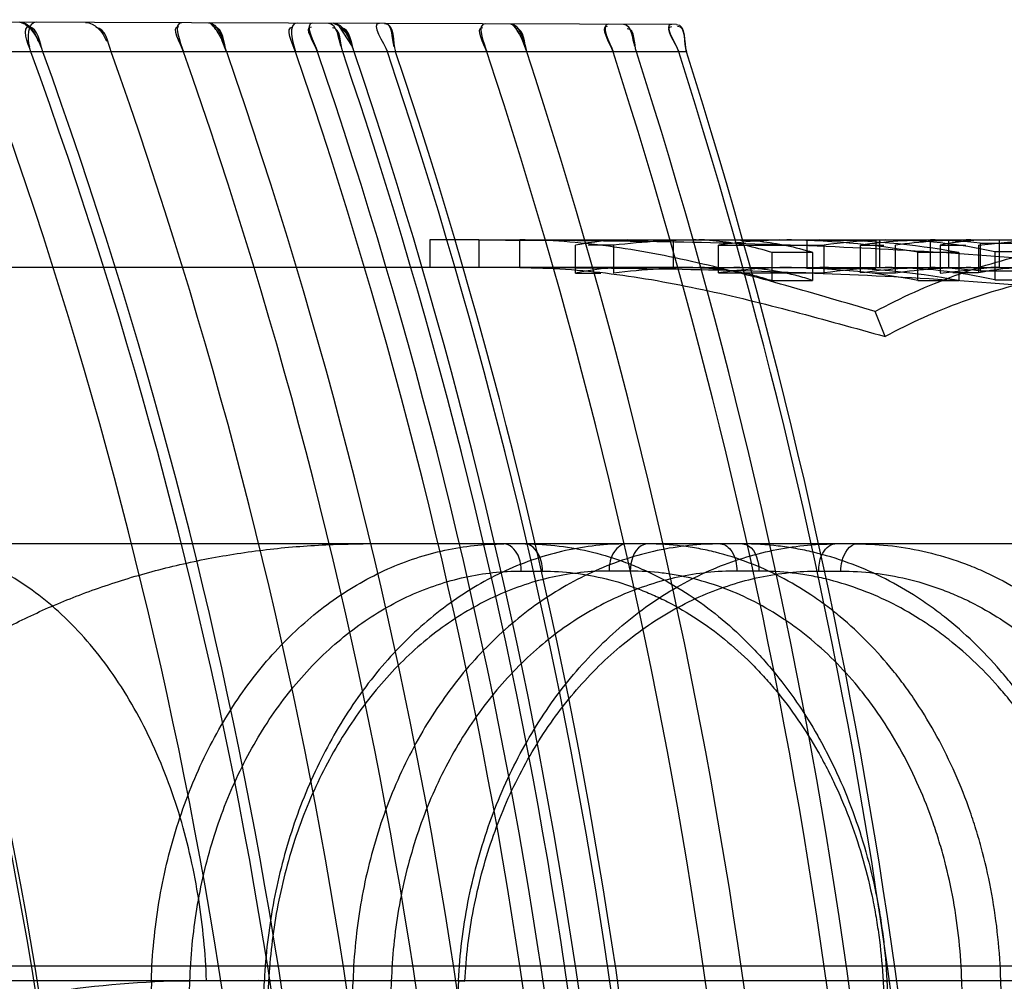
# Model space of a CAD drawing. Header units: millimetres. Extents: x 0 to 297, y 0 to 210.
# Tile 278 of 405: x 147.6075 to 147.6609, y 158.7827 to 158.8349. Entities that reach past the tile are written whole.
import ezdxf

# ---------------------------------------------------------------- set-up
doc = ezdxf.new("R2010")
doc.units = ezdxf.units.MM
doc.header["$LTSCALE"] = 16.335
doc.layers.add('INTFCLR_1', color=7, linetype='CONTINUOUS')
doc.layers.add('INTFCLR_144815', color=7, linetype='CONTINUOUS')

msp = doc.modelspace()

# ---------------------------------------------------------------- linework, layer by layer
at = {"layer": 'INTFCLR_1', "color": 9, "linetype": 'Continuous'}
for p, q in [((147.6431150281, 158.8346792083), (147.5697483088, 158.8349353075)), ((147.6436569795, 158.8331826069), (147.5691251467, 158.8331826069))]:
    msp.add_line(p, q, dxfattribs=at)
at = {"layer": 'INTFCLR_1', "color": 7, "linetype": 'Continuous'}
for p, q in [((147.6077709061, 158.8346772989), (147.6074707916, 158.8348036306)), ((147.624487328, 158.8347442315), (147.6247580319, 158.8346226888)), ((147.6247579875, 158.8346227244), (147.624487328, 158.8347442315)), ((147.6247580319, 158.8346226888), (147.6254980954, 158.8334839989)), ((147.6184460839, 158.8337907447), (147.6186914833, 158.8331826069)), ((147.6186914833, 158.8331826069), (147.6184463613, 158.8337901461)), ((147.6349910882, 158.8331826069), (147.6347683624, 158.833768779)), ((147.6347686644, 158.8337680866), (147.6349910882, 158.8331826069))]:
    msp.add_line(p, q, dxfattribs=at)
for points in [[(147.6177008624, 158.8347679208), (147.6177283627, 158.8347649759), (147.6177578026, 158.8347562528), (147.6177891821, 158.8347416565), (147.6178227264, 158.8347210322), (147.6178582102, 158.8346943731), (147.6178949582, 158.8346620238), (147.617932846, 158.8346243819), (147.617971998, 158.8345814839), (147.6180121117, 158.8345332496), (147.6180537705, 158.8344790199), (147.618096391, 158.8344196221), (147.6181379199, 158.8343576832), (147.6181777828, 158.8342947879), (147.618216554, 158.8342307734), (147.6182539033, 158.8341660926), (147.6182897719, 158.834101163), (147.6183242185, 158.8340365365), (147.6183570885, 158.8339727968), (147.6183883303, 158.8339103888), (147.6184179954, 158.8338496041), (147.6184460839, 158.8337907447)], [(147.6182609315, 158.8341535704), (147.6182248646, 158.8342165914), (147.6181874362, 158.8342791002), (147.6181485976, 158.8343412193), (147.618107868, 158.8344028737), (147.6180657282, 158.8344626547), (147.6180235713, 158.8345187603), (147.6179812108, 158.8345708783), (147.6179388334, 158.8346181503), (147.6178983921, 158.8346587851), (147.6178605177, 158.8346924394), (147.6178245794, 158.8347197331), (147.6177906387, 158.8347408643), (147.6177587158, 158.8347559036)], [(147.6340921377, 158.8347107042), (147.6341172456, 158.8347078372), (147.6341441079, 158.834699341), (147.6341727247, 158.8346851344), (147.6342033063, 158.8346650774), (147.6342356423, 158.8346391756), (147.6342691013, 158.8346077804), (147.6343035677, 158.8345712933), (147.6343391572, 158.8345297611), (147.634375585, 158.8344831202), (147.6344133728, 158.8344307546), (147.634451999, 158.8343734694), (147.6344896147, 158.8343137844), (147.634525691, 158.8342532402), (147.6345607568, 158.8341916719), (147.6345945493, 158.8341294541), (147.6346270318, 158.8340669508), (147.634658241, 158.8340047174), (147.6346880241, 158.8339433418), (147.6347163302, 158.8338832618), (147.6347432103, 158.8338247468), (147.6347686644, 158.8337680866)], [(147.6345683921, 158.8341778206), (147.6345346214, 158.8342378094), (147.6344995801, 158.8342974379), (147.6344628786, 158.8343565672), (147.6344249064, 158.8344139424), (147.6343867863, 158.8344680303), (147.6343482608, 158.8345185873), (147.6343095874, 158.8345646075), (147.6342726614, 158.8346041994), (147.6342380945, 158.8346369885), (147.634205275, 158.8346636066), (147.6341742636, 158.8346842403), (147.6341450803, 158.8346989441), (147.634117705, 158.8347077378)]]:
    msp.add_lwpolyline(points, dxfattribs=at)
at = {"layer": 'INTFCLR_1', "color": 6, "linetype": 'Continuous'}
for centre, radius, start, end in [((147.3552065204, 158.7414782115), 0.256366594, 359.2634397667, 20.9595063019), ((147.3551016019, 158.7414781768), 0.2566559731, 359.2642780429, 20.9347710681), ((147.3560442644, 158.7414782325), 0.265563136, 359.2889439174, 20.2013567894), ((147.3561487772, 158.7414782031), 0.2680899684, 359.2956524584, 20.0027825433), ((147.3553112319, 158.7414782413), 0.2694879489, 359.2992983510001, 19.894613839), ((147.3552063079, 158.7414782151), 0.2730791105, 359.3085189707, 19.6221788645), ((147.3559434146, 158.7414792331), 0.2760825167, 359.3158305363, 19.3998935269), ((147.3554189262, 158.7414787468), 0.2787867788, 359.3225670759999, 19.2043971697), ((147.3560440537, 158.7414782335), 0.2817306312, 359.3297505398, 18.9960965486), ((147.3558363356, 158.7414785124), 0.2830597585, 359.3328413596, 18.9034484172), ((147.3555216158, 158.7414784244), 0.2846455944, 359.3365762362, 18.7941893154), ((147.3553110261, 158.7414782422), 0.2854332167, 359.3384435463, 18.7404322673), ((147.355730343, 158.7414783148), 0.2867464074, 359.3414588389, 18.6514187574), ((147.3556254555, 158.7414782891), 0.2872692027, 359.3426624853, 18.6162324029), ((147.3559426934, 158.7414787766), 0.2916678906, 359.3524804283, 18.3253128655), ((147.3554183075, 158.7414786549), 0.2942287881, 359.3581402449, 18.1602453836), ((147.3558359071, 158.7414784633), 0.2982805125, 359.3668962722, 17.9051785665), ((147.3555212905, 158.7414783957), 0.2997857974, 359.3700882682, 17.81226521), ((147.3557301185, 158.741478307), 0.3017811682, 359.3742702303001, 17.6906031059), ((147.3556252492, 158.7414782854), 0.302277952, 359.3753027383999, 17.6605754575)]:
    msp.add_arc(centre, radius, start, end, dxfattribs=at)
at = {"layer": 'INTFCLR_1', "color": 7, "linetype": 'Continuous'}
for points in [[(147.6074707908, 158.8348036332), (147.6079402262, 158.8348022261), (147.6082891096, 158.8342315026), (147.6084484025, 158.8337899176)], [(147.6077710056, 158.8346772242), (147.6081570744, 158.8343922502), (147.6084260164, 158.8339446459), (147.6085910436, 158.8334940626)], [(147.6087161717, 158.8331826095), (147.6085403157, 158.8336686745), (147.6084570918, 158.8345261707), (147.6079401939, 158.8345251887)], [(147.6087161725, 158.8331826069), (147.6085416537, 158.8336599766), (147.6083687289, 158.8342053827), (147.6079589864, 158.8345061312)], [(147.6177008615, 158.8347679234), (147.6182170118, 158.8347660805), (147.618406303, 158.8339779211), (147.6185759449, 158.8334904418)], [(147.6186914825, 158.8331826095), (147.618529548, 158.8336475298), (147.6185261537, 158.8345071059), (147.6180338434, 158.8345050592)], [(147.6244873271, 158.8347442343), (147.6250277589, 158.8347425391), (147.6253273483, 158.8339904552), (147.6255005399, 158.8334785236)], [(147.6256116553, 158.8331826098), (147.6254540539, 158.8336472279), (147.6254010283, 158.8344774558), (147.6249104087, 158.8344766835)], [(147.6256116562, 158.8331826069), (147.6254551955, 158.8336388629), (147.6253076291, 158.8341605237), (147.6249278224, 158.834457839)], [(147.6340921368, 158.8347107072), (147.6345805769, 158.8347088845), (147.6347341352, 158.8339433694), (147.6348862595, 158.8334792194)], [(147.6349910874, 158.8331826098), (147.6348448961, 158.8336282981), (147.6348635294, 158.8344587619), (147.6343944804, 158.8344570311)]]:
    msp.add_open_spline(points, degree=3, dxfattribs=at)
at = {"layer": 'INTFCLR_1', "color": 6, "linetype": 'Continuous'}
for points in [[(147.6083604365, 158.8348005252), (147.6078945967, 158.8348021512), (147.6078202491, 158.83389363), (147.6079795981, 158.8334558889)], [(147.6110210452, 158.8347912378), (147.611531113, 158.8347894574), (147.6119890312, 158.8342501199), (147.6121603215, 158.8337696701)], [(147.608066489, 158.8331826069), (147.6079076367, 158.8336189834), (147.6075273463, 158.8345753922), (147.607991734, 158.8345737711)], [(147.6124270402, 158.8331826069), (147.6122524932, 158.8336721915), (147.6121180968, 158.8345016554), (147.611598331, 158.8345034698)], [(147.6163508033, 158.8331826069), (147.616195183, 158.8336245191), (147.6156348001, 158.8345678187), (147.6161033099, 158.8345661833)], [(147.6162640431, 158.8347729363), (147.6157331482, 158.8347747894), (147.6161744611, 158.8336833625), (147.6163508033, 158.8331826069)], [(147.622431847, 158.8331826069), (147.6222836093, 158.8336132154), (147.6218248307, 158.834541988), (147.6222802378, 158.8345403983)], [(147.6225248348, 158.8347510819), (147.622001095, 158.8347529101), (147.6222613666, 158.8336778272), (147.622431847, 158.8331826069)], [(147.6236294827, 158.8331826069), (147.6234777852, 158.833625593), (147.6228353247, 158.8345506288), (147.6233035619, 158.8345489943)], [(147.6233709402, 158.8347481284), (147.6228420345, 158.8347499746), (147.6234581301, 158.8336829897), (147.6236294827, 158.8331826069)], [(147.6242111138, 158.8347451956), (147.6246848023, 158.8347435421), (147.6247278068, 158.8339400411), (147.6248804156, 158.833491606)], [(147.6249904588, 158.8331826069), (147.6248375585, 158.8336318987), (147.624906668, 158.8344906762), (147.6244320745, 158.8344923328)], [(147.6269928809, 158.8347354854), (147.6264562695, 158.8347373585), (147.6272457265, 158.8336910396), (147.6274173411, 158.8331826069)], [(147.6272694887, 158.8347345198), (147.6278234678, 158.8347325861), (147.6276873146, 158.8337076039), (147.6278641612, 158.8331826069)], [(147.6272694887, 158.8347345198), (147.627724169, 158.8347329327), (147.627622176, 158.8338954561), (147.6277673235, 158.8334645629)], [(147.6328190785, 158.8331826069), (147.632677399, 158.8336103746), (147.6321440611, 158.8345172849), (147.6325946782, 158.834515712)], [(147.6327404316, 158.8347154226), (147.6322288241, 158.8347172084), (147.6326582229, 158.8336682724), (147.6328190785, 158.8331826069)], [(147.6396696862, 158.8331826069), (147.6395230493, 158.8336364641), (147.6388983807, 158.8345845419), (147.6393753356, 158.834582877)], [(147.6394345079, 158.8346920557), (147.638925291, 158.8346938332), (147.6395131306, 158.8336671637), (147.6396696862, 158.8331826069)], [(147.6402272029, 158.8346892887), (147.6406786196, 158.834687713), (147.640698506, 158.8339096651), (147.6408365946, 158.8334798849)], [(147.6409365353, 158.8331826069), (147.6407978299, 158.8336143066), (147.6408822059, 158.8344430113), (147.6404287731, 158.834444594)], [(147.6428536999, 158.8346801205), (147.6423381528, 158.8346819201), (147.6430837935, 158.8336737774), (147.6432404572, 158.8331826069)], [(147.6432404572, 158.8331826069), (147.6430942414, 158.8336410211), (147.6423727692, 158.8345750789), (147.6428539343, 158.8345733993)], [(147.6431150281, 158.8346792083), (147.6436455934, 158.8346773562), (147.643496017, 158.83368817), (147.6436569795, 158.8331826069)], [(147.6436569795, 158.8331826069), (147.6435081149, 158.833650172), (147.6436637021, 158.8345711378), (147.6431730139, 158.8345728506)]]:
    msp.add_open_spline(points, degree=3, dxfattribs=at)
at = {"layer": 'INTFCLR_144815', "color": 6, "linetype": 'Continuous'}
for p, q in [((147.6297297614, 158.8229782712), (147.6297297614, 158.8214782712)), ((147.6323849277, 158.8229782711), (147.6297297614, 158.8229782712)), ((147.6376265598, 158.821177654), (147.6376265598, 158.8226885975)), ((147.6396967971, 158.82268868), (147.6383166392, 158.82268868)), ((147.6396967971, 158.8226887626), (147.6396967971, 158.8211778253)), ((147.6429245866, 158.8229782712), (147.6429245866, 158.8214782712)), ((147.6453968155, 158.8211860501), (147.6453968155, 158.8226966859)), ((147.6453968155, 158.8226934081), (147.6511326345, 158.8226934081)), ((147.6501865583, 158.8229535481), (147.6509685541, 158.8229755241)), ((147.6539374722, 158.8229541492), (147.6501865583, 158.8229541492)), ((147.6501865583, 158.8229535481), (147.6501865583, 158.8214526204)), ((147.6511326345, 158.8211826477), (147.6511326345, 158.8226934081)), ((147.6530967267, 158.8211852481), (147.6530967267, 158.8226959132)), ((147.6530967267, 158.8226940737), (147.6543656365, 158.8226940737)), ((147.6539374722, 158.8229541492), (147.6539374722, 158.821453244)), ((147.6541378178, 158.8229782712), (147.6541378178, 158.8214782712)), ((147.6550000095, 158.8211833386), (147.6550000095, 158.8226940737)), ((147.6568795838, 158.8229749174), (147.6568795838, 158.8214747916)), ((147.6606304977, 158.8229746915), (147.6568795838, 158.8229746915)), ((147.6574264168, 158.8226965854), (147.6574264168, 158.8211859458)), ((147.6574264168, 158.8226965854), (147.6588138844, 158.8226965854)), ((147.6578887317, 158.8229782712), (147.6578887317, 158.8214782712)), ((147.6595077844, 158.8226997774), (147.6621825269, 158.8229782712)), ((147.6595077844, 158.8226997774), (147.6595077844, 158.8211892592)), ((147.659595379, 158.8227994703), (147.659595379, 158.8212927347)), ((147.659595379, 158.8227994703), (147.663346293, 158.8227994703)), ((147.6601702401, 158.8229782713), (147.6606304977, 158.8229744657)), ((147.6606304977, 158.8229746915), (147.6606304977, 158.8214745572)), ((147.6505006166, 158.8223038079), (147.6482893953, 158.8223038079)), ((147.6482893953, 158.8222976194), (147.6482893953, 158.8207716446)), ((147.6505006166, 158.8223038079), (147.6505006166, 158.8207780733)), ((147.6562215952, 158.8207759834), (147.6562215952, 158.8223017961)), ((147.6584328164, 158.8223017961), (147.6562215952, 158.8223017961)), ((147.6584328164, 158.8223017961), (147.6584328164, 158.8207759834)), ((147.6661400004, 158.8223391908), (147.6604041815, 158.8223391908)), ((147.6604041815, 158.8223344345), (147.6604041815, 158.820809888)), ((147.6440040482, 158.8214782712), (147.6446357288, 158.8214782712)), ((147.6493502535, 158.8214782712), (147.6508944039, 158.8214782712)), ((147.6501865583, 158.821453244), (147.6539374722, 158.821453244)), ((147.6513596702, 158.8214782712), (147.6505775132, 158.8214668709)), ((147.6568795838, 158.8214745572), (147.6606304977, 158.8214745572)), ((147.6571592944, 158.8214782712), (147.6590885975, 158.8214782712)), ((147.6574264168, 158.8211826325), (147.6601178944, 158.8214782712)), ((147.6601178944, 158.8214782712), (147.6601702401, 158.8214782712)), ((147.6606304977, 158.8214743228), (147.6601702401, 158.8214782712)), ((147.6376265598, 158.8211777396), (147.6390067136, 158.8211777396)), ((147.6511326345, 158.8211826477), (147.6453968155, 158.8211826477)), ((147.6550000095, 158.8211833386), (147.6537315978, 158.8211833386)), ((147.6595077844, 158.8211859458), (147.6581207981, 158.8211859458)), ((147.663346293, 158.8212927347), (147.659595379, 158.8212927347)), ((147.6482893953, 158.8207780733), (147.6505006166, 158.8207780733)), ((147.6562215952, 158.8207759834), (147.6584328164, 158.8207759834)), ((147.6604041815, 158.8208148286), (147.6661400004, 158.8208148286)), ((147.6544424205, 158.8177335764), (147.6538936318, 158.8190931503)), ((147.6146033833, 158.7827866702), (147.6166975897, 158.7827343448)), ((147.62097027, 158.7827343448), (147.620435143, 158.7827830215)), ((147.62097027, 158.7827343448), (147.620435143, 158.7827830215)), ((147.6276312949, 158.7827343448), (147.6255507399, 158.7827866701)), ((147.6310175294, 158.7827798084), (147.6316219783, 158.7827343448)), ((147.6310175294, 158.7827798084), (147.6316219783, 158.7827343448))]:
    msp.add_line(p, q, dxfattribs=at)
at = {"layer": 'INTFCLR_144815', "color": 9, "linetype": 'Continuous'}
for p, q in [((147.6323849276, 158.8229782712), (147.6323849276, 158.8214782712)), ((147.6323849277, 158.8229782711), (147.7237744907, 158.8229782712)), ((147.6346024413, 158.8214782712), (147.6346024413, 158.8229782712)), ((147.6440040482, 158.8214782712), (147.4965321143, 158.8214782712)), ((147.6446357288, 158.8214782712), (147.6493502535, 158.8214782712)), ((147.6508944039, 158.8214782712), (147.6571592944, 158.8214782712)), ((147.6590885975, 158.8214782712), (147.6601178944, 158.8214782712)), ((147.6601702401, 158.8214782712), (147.6652664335, 158.8214782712)), ((147.7192872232, 158.8064782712), (147.5257665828, 158.8064782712)), ((147.6346883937, 158.8050044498), (147.6358414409, 158.8050044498)), ((147.6406033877, 158.8050044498), (147.6394503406, 158.8050044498)), ((147.6475864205, 158.8050044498), (147.6463860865, 158.8050044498)), ((147.6508337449, 158.8050044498), (147.6520340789, 158.8050044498)), ((147.4803107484, 158.7835717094), (147.7637196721, 158.7835717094)), ((147.513533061, 158.7827866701), (147.7442529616, 158.7827866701)), ((147.6146033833, 158.7827866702), (147.6130838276, 158.7314782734)), ((147.6151820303, 158.7314782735), (147.6166975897, 158.7827343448)), ((147.6180945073, 158.7314782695), (147.6207364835, 158.7827866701)), ((147.62097027, 158.7827343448), (147.6183286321, 158.7314782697)), ((147.6239088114, 158.7314782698), (147.6255507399, 158.7827866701)), ((147.6276312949, 158.7827343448), (147.6259933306, 158.7314782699)), ((147.6312790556, 158.7827866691), (147.6285887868, 158.7314782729)), ((147.6543297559, 158.7827343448), (147.6548588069, 158.7827848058)), ((147.6543297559, 158.7827343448), (147.6548588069, 158.7827848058)), ((147.6543297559, 158.782734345), (147.656988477, 158.7314782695)), ((147.6545380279, 158.7827866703), (147.6572017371, 158.7314782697)), ((147.6607222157, 158.7827866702), (147.6586024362, 158.7827343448)), ((147.6601350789, 158.7314782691), (147.6586024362, 158.7827343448)), ((147.6622542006, 158.7314782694), (147.6607222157, 158.7827866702))]:
    msp.add_line(p, q, dxfattribs=at)
at = {"layer": 'INTFCLR_144815', "color": 6, "linetype": 'Continuous'}
for centre, radius, start, end in [((147.6404521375, 158.8090576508), 0.0139207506, 90.05054675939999, 101.7110607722), ((147.6446369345, 158.7806859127), 0.0422923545, 90.00163350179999, 96.7079875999), ((147.6493540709, 158.7950329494), 0.0279453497, 90.00782658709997, 98.14084541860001), ((147.648733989, 158.7808762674), 0.0421020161, 79.7557629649, 90.00448304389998), ((147.6509003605, 158.7811092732), 0.0418689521, 79.63574567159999, 90.0081513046), ((147.655086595, 158.7950166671), 0.0279617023, 92.35530803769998, 98.1292264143), ((147.6571626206, 158.7935649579), 0.029413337, 90.00647929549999, 97.945612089), ((147.6544337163, 158.7949782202), 0.0280000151, 77.6883125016, 89.9885882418), ((147.6590884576, 158.7936181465), 0.0293601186, 89.99972689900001, 98.0045443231), ((147.6564447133, 158.7950744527), 0.0279038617, 83.51682370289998, 89.10703190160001), ((147.6601325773, 158.8099882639), 0.0129901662, 90.0647628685, 102.0241683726), ((147.6404459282, 158.8081121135), 0.0133661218, 90.0260265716, 102.1769501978), ((147.6446383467, 158.7806916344), 0.0407866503, 90.00367762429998, 96.9588269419), ((147.6493519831, 158.7945680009), 0.0269102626, 90.0036824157, 98.4517223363), ((147.6487365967, 158.7809230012), 0.0405552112, 79.36432462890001, 90.00833822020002), ((147.6509000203, 158.78111615), 0.0403620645, 79.2437764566, 90.0079726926), ((147.6550896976, 158.7944911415), 0.0269873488, 92.44698942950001, 98.4314842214), ((147.6571608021, 158.7931503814), 0.0283278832, 90.00304939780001, 98.24842488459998), ((147.6544307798, 158.7944566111), 0.0270218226, 77.2287735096, 89.9819485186), ((147.6590905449, 158.7931476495), 0.0283306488, 90.00393837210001, 98.3016995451), ((147.6564465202, 158.7946079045), 0.0268703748, 83.270217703, 89.07653726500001), ((147.6621976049, 158.8088227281), 0.0126557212, 90.06826283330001, 102.2711624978)]:
    msp.add_arc(centre, radius, start, end, dxfattribs=at)
for points, knots in [([(147.6323849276, 158.8229782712), (147.6375399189, 158.822974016), (147.6478640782, 158.8228691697), (147.6633540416, 158.8220458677), (147.6788859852, 158.8201636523), (147.6890799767, 158.8177926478), (147.6941244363, 158.8162130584)], [0, 0, 0, 0, 0.2481974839, 0.4967363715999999, 0.7464265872, 1, 1, 1, 1]), ([(147.6538936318, 158.8190931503), (147.6522839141, 158.819568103), (147.649082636, 158.8205214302), (147.6442743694, 158.8217893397), (147.6394524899, 158.8227214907), (147.6362176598, 158.8229773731), (147.6346024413, 158.8229782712)], [0, 0, 0, 0, 0.2551087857, 0.5073848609, 0.755500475, 1, 1, 1, 1]), ([(147.6482893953, 158.8222976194), (147.6478215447, 158.822447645), (147.6468816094, 158.8226985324), (147.6454458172, 158.8229272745), (147.6444847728, 158.8229782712), (147.6440040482, 158.8229782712)], [0, 0, 0, 0, 0.3384743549, 0.6688225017, 1, 1, 1, 1]), ([(147.6462346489, 158.8229782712), (147.6467083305, 158.8229782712), (147.6476650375, 158.8229286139), (147.6490943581, 158.8227042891), (147.6500349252, 158.8224561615), (147.6505006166, 158.8223085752)], [0, 0, 0, 0, 0.3279271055, 0.6618014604, 1, 1, 1, 1]), ([(147.6538936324, 158.8190931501), (147.6545955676, 158.8194709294), (147.6560192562, 158.8201743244), (147.6582177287, 158.8210694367), (147.6604604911, 158.8217977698), (147.6627389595, 158.822357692), (147.6650448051, 158.8227461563), (147.666594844, 158.8228889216), (147.6673711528, 158.8229315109)], [0, 0, 0, 0, 0.1693161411, 0.3369560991, 0.5037653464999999, 0.6697343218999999, 0.8348603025, 1, 1, 1, 1]), ([(147.6934135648, 158.8149575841), (147.6884427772, 158.8164819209), (147.6783885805, 158.8187697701), (147.6630586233, 158.8205810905), (147.6477296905, 158.8213737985), (147.6374996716, 158.8214738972), (147.6323849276, 158.8214782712)], [0, 0, 0, 0, 0.2524479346, 0.5018346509, 0.7507678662, 1, 1, 1, 1]), ([(147.6346024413, 158.8214782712), (147.6362677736, 158.8214775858), (147.6395997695, 158.8212318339), (147.6445652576, 158.8203346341), (147.6495071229, 158.8191126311), (147.6527934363, 158.8181923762), (147.6544424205, 158.8177335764)], [0, 0, 0, 0, 0.2459076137, 0.494557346, 0.7463427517, 1, 1, 1, 1]), ([(147.6440040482, 158.8214782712), (147.6442923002, 158.8214782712), (147.6448694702, 158.8214592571), (147.6457328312, 158.8213737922), (147.6465925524, 158.8212316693), (147.6474471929, 158.8210333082), (147.6480097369, 158.8208648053), (147.6482893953, 158.8207716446)], [0, 0, 0, 0, 0.1982768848, 0.3968878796, 0.5963695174, 0.7972415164, 1, 1, 1, 1]), ([(147.6505006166, 158.8207830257), (147.6502221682, 158.8208746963), (147.6496620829, 158.8210404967), (147.6488113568, 158.8212356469), (147.6479555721, 158.8213754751), (147.6470961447, 158.8214595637), (147.646521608, 158.8214782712), (147.6462346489, 158.8214782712)], [0, 0, 0, 0, 0.2026427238, 0.4034711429, 0.6029675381, 0.8016368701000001, 1, 1, 1, 1]), ([(147.6674328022, 158.8214332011), (147.6666838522, 158.8213921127), (147.6651887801, 158.8212543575), (147.6629651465, 158.8208795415), (147.660768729, 158.8203395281), (147.6586074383, 158.8196373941), (147.6564895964, 158.8187749), (147.6551183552, 158.8180973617), (147.6544424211, 158.8177335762)], [0, 0, 0, 0, 0.1652943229, 0.3305000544, 0.4964943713, 0.6632805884, 0.8308415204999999, 1, 1, 1, 1]), ([(147.5928827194, 158.7827866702), (147.5928884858, 158.7830542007), (147.5929122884, 158.783589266), (147.5929848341, 158.7843903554), (147.5930943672, 158.7851900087), (147.5932412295, 158.785988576), (147.5934259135, 158.7867862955), (147.5936490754, 158.7875833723), (147.5939115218, 158.7883799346), (147.594214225, 158.7891760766), (147.5945582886, 158.7899717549), (147.5949449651, 158.7907668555), (147.5953755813, 158.7915610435), (147.5958516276, 158.7923539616), (147.5963745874, 158.7931449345), (147.596946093, 158.7939332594), (147.5975676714, 158.7947178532), (147.5982409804, 158.7954976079), (147.5989674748, 158.7962710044), (147.599748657, 158.7970364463), (147.6005856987, 158.7977919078), (147.6014797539, 158.7985352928), (147.6024315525, 158.7992641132), (147.6034417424, 158.7999758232), (147.6045104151, 158.8006675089), (147.6056373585, 158.8013361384), (147.6068217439, 158.8019784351), (147.6080622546, 158.8025910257), (147.6093569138, 158.8031704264), (147.6107032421, 158.8037131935), (147.6120982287, 158.8042159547), (147.6135383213, 158.8046754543), (147.6150193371, 158.8050885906), (147.6165366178, 158.8054525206), (147.6180850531, 158.8057647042), (147.6196592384, 158.8060229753), (147.6212534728, 158.8062255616), (147.6228619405, 158.8063711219), (147.6244786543, 158.806458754), (147.6255588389, 158.8064782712), (147.6260989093, 158.8064782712)], [0, 0, 0, 0, 0.0178885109, 0.0357895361, 0.0537538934, 0.071825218, 0.09005003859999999, 0.1084728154, 0.1271396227, 0.1460967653, 0.165392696, 0.1850712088, 0.205181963, 0.2257665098, 0.2468772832, 0.2685505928, 0.2908375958, 0.3137719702, 0.3374005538, 0.3617514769, 0.3868638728, 0.4127558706, 0.4394590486, 0.4669814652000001, 0.4953422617, 0.524536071, 0.5545574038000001, 0.5853892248, 0.6170018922, 0.6493543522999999, 0.6824069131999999, 0.7161052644, 0.7503830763, 0.7851693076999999, 0.8203888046, 0.8559551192, 0.8917867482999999, 0.9277966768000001, 0.9638964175, 1, 1, 1, 1]), ([(147.6146033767, 158.7827866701), (147.6146247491, 158.7834936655), (147.614714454, 158.7849088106), (147.6149904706, 158.7870161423), (147.6154082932, 158.7890935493), (147.6159625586, 158.7911096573), (147.6166450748, 158.7930420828), (147.617447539, 158.7948784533), (147.618367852, 158.7966179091), (147.6194008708, 158.7982498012), (147.6205357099, 158.7997574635), (147.6217609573, 158.8011289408), (147.6230691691, 158.80235874), (147.6244559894, 158.8034431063), (147.625909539, 158.8043720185), (147.62741564, 158.8051372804), (147.6289570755, 158.8057333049), (147.6305274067, 158.8061607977), (147.6321254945, 158.806420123), (147.6332035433, 158.8064782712), (147.6337445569, 158.8064782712)], [0, 0, 0, 0, 0.0631725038, 0.126534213, 0.18968122, 0.2522749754, 0.313123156, 0.3725631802, 0.4311017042, 0.4887132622, 0.5448779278, 0.5994471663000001, 0.6527663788, 0.7050277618, 0.7564505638, 0.8065904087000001, 0.8556590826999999, 0.9037974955, 0.9516806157, 1, 1, 1, 1]), ([(147.6403941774, 158.8064782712), (147.6398424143, 158.8064782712), (147.63873047, 158.8064172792), (147.6370714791, 158.806142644), (147.6354277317, 158.805683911), (147.6338234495, 158.8050468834), (147.6322756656, 158.8042413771), (147.6307935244, 158.8032765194), (147.6293805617, 158.802156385), (147.6280446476, 158.8008871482), (147.6267998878, 158.7994831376), (147.6256544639, 158.7979565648), (147.6246139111, 158.7963173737), (147.6236822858, 158.7945722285), (147.6228687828, 158.7927382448), (147.6221802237, 158.7908351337), (147.6216208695, 158.788883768), (147.6211898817, 158.7868908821), (147.62088649, 158.7848561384), (147.6207717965, 158.7834811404), (147.6207364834, 158.7827866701)], [0, 0, 0, 0, 0.04892148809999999, 0.0985060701, 0.1488143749, 0.1999388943, 0.2512748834, 0.3032647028, 0.356508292, 0.4109220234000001, 0.4664391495, 0.5226780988, 0.5799595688, 0.6384183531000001, 0.6979170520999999, 0.7576942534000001, 0.8177177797, 0.8777661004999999, 0.9383459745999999, 1, 1, 1, 1]), ([(147.6455045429, 158.8064782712), (147.6449315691, 158.8064782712), (147.6437786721, 158.8064175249), (147.6420600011, 158.8061432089), (147.6403606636, 158.8056848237), (147.6387056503, 158.8050481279), (147.637112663, 158.8042427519), (147.6355911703, 158.8032778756), (147.634144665, 158.8021576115), (147.6327811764, 158.8008881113), (147.6315151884, 158.7994836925), (147.6303553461, 158.7979567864), (147.6293072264, 158.7963178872), (147.6283744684, 158.7945734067), (147.627565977, 158.7927398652), (147.6268886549, 158.790836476), (147.6263467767, 158.7888844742), (147.6259390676, 158.7868909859), (147.6256647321, 158.7848556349), (147.6255733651, 158.7834808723), (147.6255507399, 158.7827866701)], [0, 0, 0, 0, 0.0502865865, 0.1011026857, 0.1524767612, 0.204473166, 0.2564582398, 0.3088815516, 0.3623547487, 0.4168018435, 0.472169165, 0.5280952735, 0.5848977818, 0.6427264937, 0.7015393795, 0.7606028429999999, 0.8198834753, 0.8791888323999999, 0.939041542, 1, 1, 1, 1]), ([(147.6312790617, 158.7827866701), (147.6313157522, 158.7834943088), (147.6314381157, 158.7849110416), (147.6317687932, 158.7870189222), (147.6322469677, 158.7890968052), (147.6328663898, 158.7911132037), (147.6336175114, 158.7930456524), (147.6344914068, 158.7948815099), (147.6354851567, 158.7966186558), (147.6365943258, 158.798249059), (147.6378074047, 158.7997561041), (147.6391133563, 158.8011285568), (147.6405030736, 158.8023591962), (147.6419714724, 158.8034438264), (147.6435060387, 158.8043726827), (147.6450911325, 158.805137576), (147.6467095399, 158.805733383), (147.6483545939, 158.8061607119), (147.6500251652, 158.806419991), (147.6511507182, 158.8064782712), (147.6517152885, 158.8064782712)], [0, 0, 0, 0, 0.0617645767, 0.1238341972, 0.1858367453, 0.2474594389, 0.3075396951, 0.3663962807, 0.4245254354, 0.4818141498, 0.5381008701, 0.5929697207, 0.6467555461, 0.6997012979, 0.7518788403, 0.8028838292, 0.8528777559, 0.9019655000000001, 0.9507889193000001, 1, 1, 1, 1])]:
    msp.add_open_spline(points, degree=3, knots=knots, dxfattribs=at)
at = {"layer": 'INTFCLR_144815', "color": 9, "linetype": 'Continuous'}
for points, knots in [([(147.6175949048, 158.7827866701), (147.6175429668, 158.7842569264), (147.6172595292, 158.7872411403), (147.6162728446, 158.7916447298), (147.6146867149, 158.7958499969), (147.612534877, 158.7996005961), (147.6099122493, 158.8026691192), (147.6069667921, 158.8048922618), (147.6043299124, 158.8060023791), (147.60250272, 158.8063649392), (147.6015026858, 158.8064623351), (147.6010103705, 158.8064782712), (147.6007665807, 158.8064782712)], [0, 0, 0, 0, 0.1386504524, 0.2817150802, 0.4241078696, 0.5606356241, 0.6872225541, 0.8019503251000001, 0.9053638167, 0.9536163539, 0.9770240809, 1, 1, 1, 1]), ([(147.6346883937, 158.8050044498), (147.6346851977, 158.8052954), (147.63460299, 158.8059012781), (147.6340725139, 158.8064782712), (147.6337445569, 158.8064782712)], [0, 0, 0, 0, 0.470118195, 1, 1, 1, 1]), ([(147.6348976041, 158.8064782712), (147.6361278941, 158.8064782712), (147.6379927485, 158.8062468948), (147.6400719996, 158.8055999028), (147.6412450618, 158.8051211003), (147.643006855, 158.8042821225), (147.6449539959, 158.8029913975), (147.6466912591, 158.8014179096), (147.6476473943, 158.8004174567), (147.6490511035, 158.7988020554), (147.6502784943, 158.797003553), (147.6513190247, 158.795078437), (147.6519805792, 158.7937228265), (147.6530073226, 158.7912447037), (147.6537422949, 158.7886349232), (147.654164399, 158.7863374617), (147.654392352, 158.784767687), (147.6544973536, 158.7835802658), (147.6545380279, 158.7827866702)], [0, 0, 0, 0, 0.1091978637, 0.1646839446, 0.1929779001, 0.221582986, 0.337836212, 0.3983940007, 0.4294053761, 0.4606082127, 0.5883152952, 0.6213567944, 0.6548436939, 0.7221509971, 0.8592379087, 0.8943221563, 0.9294697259, 1, 1, 1, 1]), ([(147.6358414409, 158.8050044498), (147.6358394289, 158.8051876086), (147.6357871, 158.8057687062), (147.6353224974, 158.8064782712), (147.6348976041, 158.8064782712)], [0, 0, 0, 0, 0.301234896, 1, 1, 1, 1]), ([(147.6403941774, 158.8064782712), (147.6401366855, 158.8064782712), (147.639563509, 158.8060121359), (147.639454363, 158.8053706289), (147.6394503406, 158.8050044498)], [0, 0, 0, 0, 0.4128503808, 1, 1, 1, 1]), ([(147.6415472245, 158.8064782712), (147.641427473, 158.8064782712), (147.6408073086, 158.8062648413), (147.6406088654, 158.8055031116), (147.6406033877, 158.8050044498)], [0, 0, 0, 0, 0.1936336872, 1, 1, 1, 1]), ([(147.6607222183, 158.7827866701), (147.6606743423, 158.7843547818), (147.6604306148, 158.7866962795), (147.6598418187, 158.7893628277), (147.659421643, 158.7908489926), (147.6587222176, 158.7929955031), (147.6576743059, 158.7953875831), (147.6563451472, 158.7975921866), (147.6555214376, 158.7987698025), (147.6542575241, 158.8004105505), (147.6528192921, 158.8018893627), (147.6512307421, 158.8031430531), (147.650161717, 158.8038980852), (147.6482420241, 158.8050338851), (147.6461558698, 158.8058329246), (147.6443236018, 158.8062312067), (147.6430964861, 158.8064209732), (147.6421660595, 158.8064782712), (147.6415472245, 158.8064782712)], [0, 0, 0, 0, 0.1400985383, 0.209202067, 0.2436857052, 0.2779712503, 0.4108016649, 0.4755818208, 0.5076100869, 0.5390793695, 0.6605405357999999, 0.6902617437, 0.7197591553, 0.7773480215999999, 0.8891702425, 0.9170270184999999, 0.944737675, 1, 1, 1, 1]), ([(147.6455045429, 158.8064782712), (147.6457500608, 158.8064782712), (147.6462921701, 158.8059894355), (147.6463823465, 158.8053689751), (147.6463860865, 158.8050044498)], [0, 0, 0, 0, 0.4024472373, 1, 1, 1, 1]), ([(147.6671258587, 158.7827866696), (147.6670437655, 158.7843578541), (147.6667411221, 158.7867029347), (147.6660752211, 158.7893647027), (147.6656082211, 158.790849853), (147.6648350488, 158.7930018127), (147.6636934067, 158.7953958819), (147.6622700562, 158.7975942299), (147.661390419, 158.7987706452), (147.6600388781, 158.8004160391), (147.6585127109, 158.8018933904), (147.6568400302, 158.8031435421), (147.6557123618, 158.8038989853), (147.6536905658, 158.8050357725), (147.6515086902, 158.8058330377), (147.6495965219, 158.806231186), (147.6483174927, 158.8064208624), (147.6473489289, 158.8064782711), (147.6467048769, 158.8064782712)], [0, 0, 0, 0, 0.1372712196, 0.2052298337, 0.2392153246, 0.2730583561, 0.4047297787, 0.4692984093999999, 0.5013153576, 0.5328355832, 0.6550823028, 0.685130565, 0.7150016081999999, 0.7734436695, 0.8872368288, 0.9156003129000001, 0.9438071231, 1, 1, 1, 1]), ([(147.6467048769, 158.8064782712), (147.6468173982, 158.8064782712), (147.6474210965, 158.8062486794), (147.647581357, 158.8054979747), (147.6475864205, 158.8050044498)], [0, 0, 0, 0, 0.1856566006, 1, 1, 1, 1]), ([(147.6508337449, 158.8050044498), (147.6508367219, 158.8052946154), (147.6509072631, 158.8058795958), (147.6514002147, 158.8064782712), (147.6517152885, 158.8064782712)], [0, 0, 0, 0, 0.4794360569, 1, 1, 1, 1]), ([(147.6520340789, 158.8050044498), (147.6520359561, 158.805187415), (147.6520832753, 158.805750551), (147.6525036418, 158.8064782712), (147.6529156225, 158.8064782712)], [0, 0, 0, 0, 0.3075437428, 1, 1, 1, 1]), ([(147.6529156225, 158.8064782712), (147.6541942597, 158.8064782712), (147.6561280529, 158.8062491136), (147.6582888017, 158.8056008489), (147.6595031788, 158.8051215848), (147.661315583, 158.8042859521), (147.6633180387, 158.8029983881), (147.6651033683, 158.8014196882), (147.6660806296, 158.8004181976), (147.6675073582, 158.7988067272), (147.6687517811, 158.7970076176), (147.6697988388, 158.7950789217), (147.6704603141, 158.7937237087), (147.6714790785, 158.7912466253), (147.6721925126, 158.7886348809), (147.672585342, 158.7863373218), (147.6727907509, 158.7847671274), (147.6728758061, 158.7835798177), (147.6729018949, 158.7827866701)], [0, 0, 0, 0, 0.1122131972, 0.1688827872, 0.1976770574, 0.2267148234, 0.3439892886, 0.40465764, 0.4356288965, 0.4667317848, 0.5935166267, 0.6262191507, 0.6593305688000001, 0.7258095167, 0.8610570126, 0.8956709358, 0.930355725, 1, 1, 1, 1]), ([(147.6166975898, 158.7827343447), (147.6167170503, 158.7833927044), (147.6167988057, 158.7847054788), (147.6170506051, 158.7866556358), (147.6174299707, 158.7885701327), (147.6179333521, 158.7904347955), (147.6185575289, 158.7922357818), (147.6192982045, 158.7939602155), (147.6201499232, 158.7955963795), (147.621107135, 158.7971327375), (147.6221627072, 158.7985587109), (147.6233098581, 158.7998636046), (147.6245399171, 158.8010385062), (147.6258447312, 158.8020745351), (147.6272148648, 158.8029646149), (147.6286408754, 158.8037019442), (147.6301122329, 158.8042809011), (147.6316174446, 158.8046974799), (147.6331464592, 158.8049489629), (147.6341749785, 158.8050044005), (147.6346883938, 158.8050044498)], [0, 0, 0, 0, 0.0625745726, 0.1248550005, 0.1866798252, 0.2478544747, 0.3082038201, 0.3676141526, 0.425998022, 0.4832796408, 0.5394104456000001, 0.5943626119, 0.6481437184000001, 0.7008001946, 0.7524211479, 0.8031258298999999, 0.8530584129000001, 0.9023713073, 0.9512231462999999, 1, 1, 1, 1]), ([(147.6394503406, 158.8050044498), (147.6389358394, 158.8050043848), (147.6379040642, 158.804948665), (147.63636873, 158.8046966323), (147.6348539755, 158.8042794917), (147.633369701, 158.80369995), (147.6319273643, 158.8029619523), (147.6305377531, 158.8020712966), (147.6292105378, 158.8010349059), (147.6279551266, 158.7998598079), (147.6267797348, 158.7985547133), (147.6256932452, 158.7971285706), (147.6247026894, 158.7955921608), (147.6238153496, 158.7939558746), (147.6230369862, 158.7922310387), (147.6223735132, 158.7904296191), (147.621829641, 158.7885652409), (147.6214088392, 158.7866521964), (147.6211147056, 158.7847043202), (147.6210041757, 158.7833923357), (147.62097027, 158.7827343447)], [0, 0, 0, 0, 0.04853363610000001, 0.0972448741, 0.1464994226, 0.1964678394, 0.2472926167, 0.2990835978, 0.3519321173, 0.4059197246, 0.4610871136, 0.5174194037, 0.5748613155, 0.6333593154, 0.6928460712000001, 0.7532136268, 0.8143005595, 0.8759049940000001, 0.9378484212, 1, 1, 1, 1]), ([(147.6463860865, 158.8050044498), (147.6458511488, 158.8050043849), (147.6447801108, 158.804948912), (147.6431877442, 158.8046972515), (147.6416202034, 158.8042805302), (147.6400877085, 158.8037014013), (147.6386021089, 158.8029637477), (147.6371745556, 158.8020733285), (147.6358150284, 158.8010370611), (147.6345331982, 158.7998619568), (147.6333374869, 158.7985567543), (147.6322369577, 158.7971303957), (147.6312387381, 158.795593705), (147.6303501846, 158.793957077), (147.6295770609, 158.7922318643), (147.6289252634, 158.790430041), (147.6283994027, 158.7885652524), (147.6280027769, 158.7866517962), (147.627738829, 158.7847035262), (147.6276523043, 158.7833919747), (147.6276312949, 158.7827343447)], [0, 0, 0, 0, 0.0499407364, 0.0999091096, 0.1502460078, 0.2010996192, 0.2525979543, 0.3048454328, 0.3579363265, 0.4119615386, 0.4669770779, 0.5229873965, 0.5799608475, 0.6378693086, 0.6966725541, 0.7562907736, 0.816591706, 0.8774027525, 0.9385736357, 1, 1, 1, 1]), ([(147.6316219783, 158.7827343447), (147.63165655, 158.7833932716), (147.6317703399, 158.7847074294), (147.6320749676, 158.786657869), (147.6325116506, 158.7885725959), (147.6330763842, 158.7904374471), (147.6337655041, 158.7922385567), (147.6345742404, 158.7939630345), (147.6354966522, 158.7955991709), (147.6365266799, 158.797135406), (147.6376566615, 158.7985611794), (147.638879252, 158.7998657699), (147.6401852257, 158.801040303), (147.6415658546, 158.8020759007), (147.6430111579, 158.8029655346), (147.6445111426, 158.8037024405), (147.6460547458, 158.804281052), (147.6476299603, 158.8046974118), (147.6492263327, 158.8049488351), (147.650298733, 158.8050044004), (147.6508337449, 158.8050044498)], [0, 0, 0, 0, 0.0611908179, 0.1222147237, 0.1829320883, 0.2431674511, 0.3027619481, 0.3616136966, 0.4196425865, 0.4767760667, 0.5329633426, 0.5881693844, 0.6423876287, 0.6956445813, 0.7480025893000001, 0.7995481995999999, 0.8503870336, 0.9006282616, 0.9503847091, 1, 1, 1, 1]), ([(147.6358414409, 158.8050044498), (147.6369988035, 158.8050043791), (147.6387531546, 158.8047870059), (147.6407092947, 158.80417867), (147.6418130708, 158.8037286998), (147.6434707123, 158.8029400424), (147.6453029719, 158.8017268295), (147.6469380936, 158.8002477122), (147.6478380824, 158.7993072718), (147.6491594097, 158.7977889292), (147.6503150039, 158.7960983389), (147.6512949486, 158.7942886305), (147.6519179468, 158.7930143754), (147.6528849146, 158.7906850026), (147.6535778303, 158.7882318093), (147.6539763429, 158.7860721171), (147.6541916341, 158.7845965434), (147.6542910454, 158.7834803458), (147.6543297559, 158.7827343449)], [0, 0, 0, 0, 0.1092276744, 0.164732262, 0.1930353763, 0.2216494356, 0.3379317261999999, 0.3985016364, 0.4295176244, 0.4607235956, 0.5884331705, 0.6214716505, 0.6549538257, 0.7222478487, 0.8592954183, 0.8943667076, 0.9295004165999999, 1, 1, 1, 1]), ([(147.6586024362, 158.7827343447), (147.6585583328, 158.7842082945), (147.6583308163, 158.7864092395), (147.6577790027, 158.7889158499), (147.6573852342, 158.7903128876), (147.6567294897, 158.7923305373), (147.655746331, 158.7945789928), (147.6544989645, 158.7966514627), (147.6537258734, 158.7977584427), (147.6525396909, 158.7993007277), (147.6511894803, 158.8006908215), (147.6496978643, 158.8018693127), (147.6486940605, 158.8025790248), (147.6468914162, 158.8036466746), (147.644932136, 158.8043976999), (147.6432112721, 158.8047722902), (147.6420586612, 158.8049507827), (147.6411846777, 158.8050044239), (147.6406033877, 158.8050044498)], [0, 0, 0, 0, 0.1401554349, 0.2092802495, 0.2437731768, 0.278066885, 0.4109186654, 0.4756997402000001, 0.5077267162, 0.5391938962, 0.6606352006, 0.6903495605, 0.7198399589, 0.7774134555, 0.8891990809, 0.9170475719, 0.9447508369, 1, 1, 1, 1]), ([(147.6668067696, 158.7827343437), (147.6667287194, 158.7842113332), (147.6664428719, 158.7864158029), (147.6658149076, 158.7889176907), (147.6653749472, 158.7903137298), (147.664646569, 158.7923366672), (147.6635716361, 158.7945872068), (147.6622316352, 158.7966534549), (147.661403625, 158.7977592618), (147.6601314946, 158.7993060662), (147.6586951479, 158.8006947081), (147.6571212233, 158.8018697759), (147.6560601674, 158.8025798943), (147.6541578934, 158.8036485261), (147.6521052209, 158.8043977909), (147.6503064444, 158.8047722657), (147.6491033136, 158.8049506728), (147.6481922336, 158.8050044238), (147.6475864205, 158.8050044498)], [0, 0, 0, 0, 0.1372189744, 0.2051572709, 0.2391345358, 0.2729704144, 0.4046232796, 0.4691910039, 0.5012093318, 0.532732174, 0.6549974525, 0.6850517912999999, 0.7149291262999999, 0.7733849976, 0.8872107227, 0.9155819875, 0.9437956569, 1, 1, 1, 1]), ([(147.6520340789, 158.8050044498), (147.6532351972, 158.8050043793), (147.6550517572, 158.8047891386), (147.6570812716, 158.804179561), (147.6582218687, 158.8037291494), (147.6599240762, 158.8029435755), (147.661804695, 158.8017333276), (147.6634809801, 158.8002493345), (147.664398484, 158.7993079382), (147.66573807, 158.7977931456), (147.6669060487, 158.7961018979), (147.6678886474, 158.7942890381), (147.668509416, 158.7930151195), (147.6694653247, 158.7906865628), (147.6701340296, 158.7882315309), (147.670501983, 158.7860719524), (147.6706941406, 158.784595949), (147.6707733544, 158.7834798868), (147.670797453, 158.7827343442)], [0, 0, 0, 0, 0.1121881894, 0.1688419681, 0.1976277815, 0.2266576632, 0.3439058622, 0.4045631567, 0.4355300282, 0.4666294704, 0.5934112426, 0.6261161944, 0.6592317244, 0.7257227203, 0.8610048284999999, 0.8956301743, 0.9303276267, 1, 1, 1, 1]), ([(147.5881658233, 158.7745305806), (147.5892688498, 158.7752102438), (147.5916228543, 158.7765464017), (147.5952013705, 158.7782404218), (147.5982958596, 158.7794409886), (147.6007279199, 158.780243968), (147.6044355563, 158.7813259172), (147.6100436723, 158.7824550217), (147.615098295, 158.7827866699), (147.6175949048, 158.7827866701)], [0, 0, 0, 0, 0.1256183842, 0.2621812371, 0.3835069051, 0.4471817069, 0.5104573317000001, 0.7579366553, 1, 1, 1, 1])]:
    msp.add_open_spline(points, degree=3, knots=knots, dxfattribs=at)

doc.saveas('drawing.dxf')
